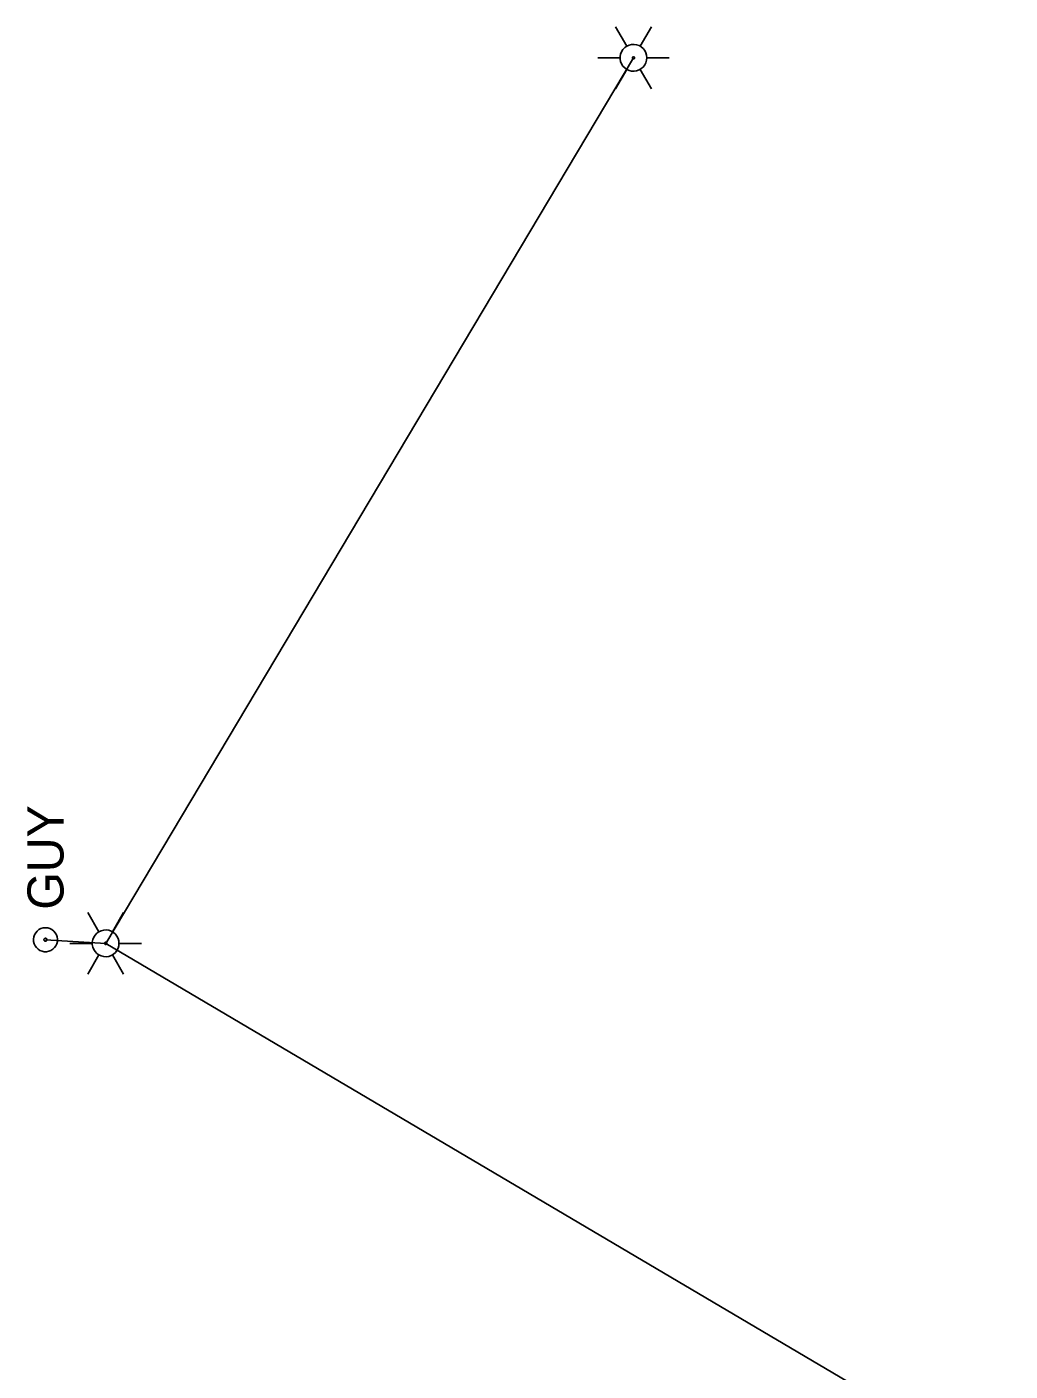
# Model space of a CAD drawing. Extents: x 600849 to 606371, y 330010 to 403088.
# Drawn here: x 603154.2 to 603259.1, y 387734.6 to 387878.1 of the extents above; entities that cross this region are included whole.
import ezdxf

# ---------------------------------------------------------------- set-up
doc = ezdxf.new("R2010")
doc.units = 0
for name, color, linetype in [('E_LTG', 7, 'Continuous'), ('E_UTL_EGuyWire', 7, 'Continuous'), ('E_UTL_Overhead', 7, 'Continuous')]:
    doc.layers.add(name, color=color, linetype=linetype)

msp = doc.modelspace()

# ---------------------------------------------------------------- linework, layer by layer
at = {"layer": 'E_LTG'}
for points in [[(603218.2, 387876.09), (603217.01, 387878.15)], [(603219.63, 387876.09), (603220.82, 387878.15)], [(603220.34, 387874.85), (603220.32, 387875.12), (603220.24, 387875.38), (603220.12, 387875.62), (603219.95, 387875.84), (603219.74, 387876.01), (603219.51, 387876.15), (603219.25, 387876.24), (603218.98, 387876.28), (603218.71, 387876.26), (603218.45, 387876.2), (603218.2, 387876.09), (603217.98, 387875.93), (603217.79, 387875.73), (603217.65, 387875.5), (603217.54, 387875.25), (603217.49, 387874.99), (603217.49, 387874.71), (603217.54, 387874.45), (603217.65, 387874.19), (603217.79, 387873.97), (603217.98, 387873.77), (603218.2, 387873.61), (603218.45, 387873.5), (603218.71, 387873.43), (603218.98, 387873.42), (603219.25, 387873.46), (603219.51, 387873.55), (603219.74, 387873.69), (603219.95, 387873.86), (603220.12, 387874.08), (603220.24, 387874.32), (603220.32, 387874.58), (603220.34, 387874.85)], [(603220.34, 387874.85), (603220.32, 387875.12), (603220.24, 387875.38), (603220.12, 387875.62), (603219.95, 387875.84), (603219.74, 387876.01), (603219.51, 387876.15), (603219.25, 387876.24), (603218.98, 387876.28), (603218.71, 387876.26), (603218.45, 387876.2), (603218.2, 387876.09), (603217.98, 387875.93), (603217.79, 387875.73), (603217.65, 387875.5), (603217.54, 387875.25), (603217.49, 387874.99), (603217.49, 387874.71), (603217.54, 387874.45), (603217.65, 387874.19), (603217.79, 387873.97), (603217.98, 387873.77), (603218.2, 387873.61), (603218.45, 387873.5), (603218.71, 387873.43), (603218.98, 387873.42), (603219.25, 387873.46), (603219.51, 387873.55), (603219.74, 387873.69), (603219.95, 387873.86), (603220.12, 387874.08), (603220.24, 387874.32), (603220.32, 387874.58), (603220.34, 387874.85)], [(603220.34, 387874.85), (603220.32, 387875.12), (603220.24, 387875.38), (603220.12, 387875.62), (603219.95, 387875.84), (603219.74, 387876.01), (603219.51, 387876.15), (603219.25, 387876.24), (603218.98, 387876.28), (603218.71, 387876.26), (603218.45, 387876.2), (603218.2, 387876.09), (603217.98, 387875.93), (603217.79, 387875.73), (603217.65, 387875.5), (603217.54, 387875.25), (603217.49, 387874.99), (603217.49, 387874.71), (603217.54, 387874.45), (603217.65, 387874.19), (603217.79, 387873.97), (603217.98, 387873.77), (603218.2, 387873.61), (603218.45, 387873.5), (603218.71, 387873.43), (603218.98, 387873.42), (603219.25, 387873.46), (603219.51, 387873.55), (603219.74, 387873.69), (603219.95, 387873.86), (603220.12, 387874.08), (603220.24, 387874.32), (603220.32, 387874.58), (603220.34, 387874.85)], [(603215.1, 387874.85), (603217.49, 387874.85)], [(603217.01, 387871.55), (603218.2, 387873.61)], [(603219.03, 387874.85), (603219.03, 387874.87), (603219.03, 387874.89), (603219.02, 387874.91), (603219, 387874.93), (603218.98, 387874.95), (603218.97, 387874.96), (603218.94, 387874.96), (603218.92, 387874.97), (603218.9, 387874.97), (603218.88, 387874.96), (603218.86, 387874.95), (603218.84, 387874.94), (603218.82, 387874.92), (603218.81, 387874.9), (603218.8, 387874.88), (603218.8, 387874.86), (603218.8, 387874.84), (603218.8, 387874.82), (603218.81, 387874.79), (603218.82, 387874.78), (603218.84, 387874.76), (603218.86, 387874.75), (603218.88, 387874.74), (603218.9, 387874.73), (603218.92, 387874.73), (603218.94, 387874.73), (603218.97, 387874.74), (603218.98, 387874.75), (603219, 387874.77), (603219.02, 387874.78), (603219.03, 387874.8), (603219.03, 387874.83), (603219.03, 387874.85)], [(603220.82, 387871.55), (603219.63, 387873.61)], [(603220.34, 387874.85), (603222.73, 387874.85)], [(603161.85, 387781.52), (603160.66, 387783.58)], [(603163.28, 387781.52), (603164.47, 387783.58)], [(603163.99, 387780.28), (603163.97, 387780.55), (603163.89, 387780.81), (603163.77, 387781.05), (603163.6, 387781.27), (603163.39, 387781.45), (603163.16, 387781.58), (603162.9, 387781.67), (603162.63, 387781.71), (603162.36, 387781.7), (603162.1, 387781.63), (603161.85, 387781.52), (603161.63, 387781.36), (603161.44, 387781.16), (603161.3, 387780.94), (603161.19, 387780.68), (603161.14, 387780.42), (603161.14, 387780.15), (603161.19, 387779.88), (603161.3, 387779.63), (603161.44, 387779.4), (603161.63, 387779.2), (603161.85, 387779.04), (603162.1, 387778.93), (603162.36, 387778.87), (603162.63, 387778.85), (603162.9, 387778.89), (603163.16, 387778.98), (603163.39, 387779.12), (603163.6, 387779.3), (603163.77, 387779.51), (603163.89, 387779.75), (603163.97, 387780.01), (603163.99, 387780.28)], [(603163.99, 387780.28), (603163.97, 387780.55), (603163.89, 387780.81), (603163.77, 387781.05), (603163.6, 387781.27), (603163.39, 387781.45), (603163.16, 387781.58), (603162.9, 387781.67), (603162.63, 387781.71), (603162.36, 387781.7), (603162.1, 387781.63), (603161.85, 387781.52), (603161.63, 387781.36), (603161.44, 387781.16), (603161.3, 387780.94), (603161.19, 387780.68), (603161.14, 387780.42), (603161.14, 387780.15), (603161.19, 387779.88), (603161.3, 387779.63), (603161.44, 387779.4), (603161.63, 387779.2), (603161.85, 387779.04), (603162.1, 387778.93), (603162.36, 387778.87), (603162.63, 387778.85), (603162.9, 387778.89), (603163.16, 387778.98), (603163.39, 387779.12), (603163.6, 387779.3), (603163.77, 387779.51), (603163.89, 387779.75), (603163.97, 387780.01), (603163.99, 387780.28)], [(603163.99, 387780.28), (603163.97, 387780.55), (603163.89, 387780.81), (603163.77, 387781.05), (603163.6, 387781.27), (603163.39, 387781.45), (603163.16, 387781.58), (603162.9, 387781.67), (603162.63, 387781.71), (603162.36, 387781.7), (603162.1, 387781.63), (603161.85, 387781.52), (603161.63, 387781.36), (603161.44, 387781.16), (603161.3, 387780.94), (603161.19, 387780.68), (603161.14, 387780.42), (603161.14, 387780.15), (603161.19, 387779.88), (603161.3, 387779.63), (603161.44, 387779.4), (603161.63, 387779.2), (603161.85, 387779.04), (603162.1, 387778.93), (603162.36, 387778.87), (603162.63, 387778.85), (603162.9, 387778.89), (603163.16, 387778.98), (603163.39, 387779.12), (603163.6, 387779.3), (603163.77, 387779.51), (603163.89, 387779.75), (603163.97, 387780.01), (603163.99, 387780.28)], [(603162.68, 387780.28), (603162.68, 387780.3), (603162.68, 387780.33), (603162.67, 387780.35), (603162.65, 387780.36), (603162.63, 387780.38), (603162.62, 387780.39), (603162.59, 387780.4), (603162.57, 387780.4), (603162.55, 387780.4), (603162.53, 387780.39), (603162.51, 387780.38), (603162.49, 387780.37), (603162.47, 387780.36), (603162.46, 387780.34), (603162.45, 387780.31), (603162.45, 387780.29), (603162.45, 387780.27), (603162.45, 387780.25), (603162.46, 387780.23), (603162.47, 387780.21), (603162.49, 387780.19), (603162.51, 387780.18), (603162.53, 387780.17), (603162.55, 387780.16), (603162.57, 387780.16), (603162.59, 387780.17), (603162.62, 387780.17), (603162.63, 387780.18), (603162.65, 387780.2), (603162.67, 387780.22), (603162.68, 387780.24), (603162.68, 387780.26), (603162.68, 387780.28)], [(603158.76, 387780.28), (603161.14, 387780.28)], [(603160.66, 387776.98), (603161.85, 387779.04)], [(603164.47, 387776.98), (603163.28, 387779.04)], [(603163.99, 387780.28), (603166.38, 387780.28)]]:
    msp.add_lwpolyline(points, dxfattribs=at)
at = {"layer": 'E_UTL_EGuyWire'}
msp.add_line((603156.14, 387780.66), (603162.57, 387780.28), dxfattribs=at)
for points in [[(603156.14, 387781.94), (603155.9, 387781.92), (603155.66, 387781.85), (603155.45, 387781.74), (603155.26, 387781.59), (603155.1, 387781.4), (603154.97, 387781.19), (603154.89, 387780.96), (603154.86, 387780.72), (603154.87, 387780.48), (603154.93, 387780.24), (603155.03, 387780.02), (603155.17, 387779.82), (603155.35, 387779.65), (603155.55, 387779.52), (603155.78, 387779.43), (603156.02, 387779.38), (603156.26, 387779.38), (603156.5, 387779.43), (603156.73, 387779.52), (603156.93, 387779.65), (603157.11, 387779.82), (603157.25, 387780.02), (603157.35, 387780.24), (603157.41, 387780.48), (603157.42, 387780.72), (603157.39, 387780.96), (603157.31, 387781.19), (603157.19, 387781.4), (603157.03, 387781.59), (603156.83, 387781.74), (603156.62, 387781.85), (603156.38, 387781.92), (603156.14, 387781.94)], [(603156.14, 387780.82), (603156.11, 387780.82), (603156.08, 387780.81), (603156.05, 387780.79), (603156.03, 387780.78), (603156.01, 387780.75), (603155.99, 387780.73), (603155.98, 387780.7), (603155.98, 387780.67), (603155.98, 387780.64), (603155.99, 387780.61), (603156, 387780.58), (603156.02, 387780.55), (603156.04, 387780.53), (603156.07, 387780.52), (603156.1, 387780.51), (603156.13, 387780.5), (603156.16, 387780.5), (603156.19, 387780.51), (603156.21, 387780.52), (603156.24, 387780.53), (603156.26, 387780.55), (603156.28, 387780.58), (603156.29, 387780.61), (603156.3, 387780.64), (603156.3, 387780.67), (603156.3, 387780.7), (603156.29, 387780.73), (603156.27, 387780.75), (603156.25, 387780.78), (603156.23, 387780.79), (603156.2, 387780.81), (603156.17, 387780.82), (603156.14, 387780.82)]]:
    msp.add_lwpolyline(points, dxfattribs=at)
at = {"layer": 'E_UTL_Overhead'}
for points in [[(603162.57, 387780.28), (603218.92, 387874.85)], [(603162.57, 387780.28), (603254.53, 387725.95), (603373.03, 387663.52), (603524.13, 387662.98), (603737.2, 387666.47)]]:
    msp.add_lwpolyline(points, dxfattribs=at)

# ---------------------------------------------------------------- texts
at = {"layer": 'E_UTL_EGuyWire'}
msp.add_text('GUY', height=3.85, rotation=90, dxfattribs=at).set_placement((603158.07, 387783.87))

doc.saveas('drawing.dxf')
